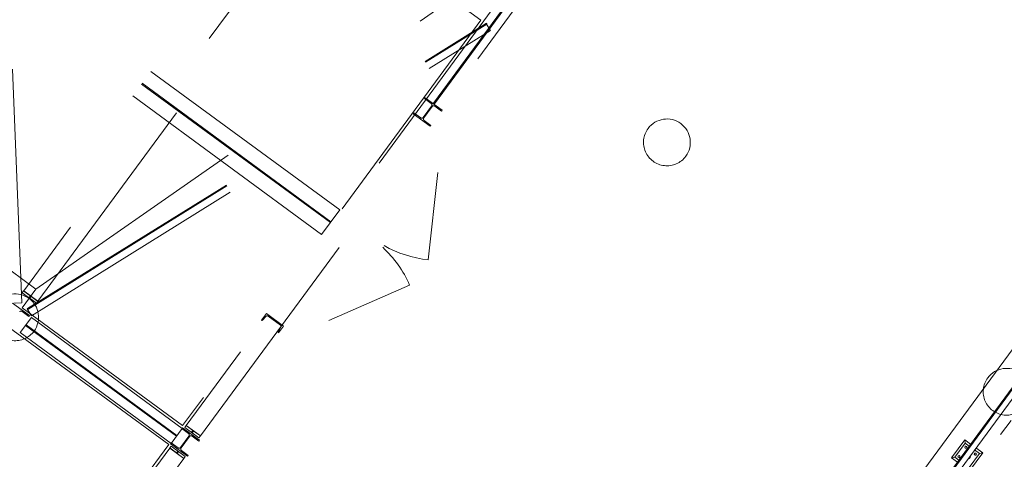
# Model space of a CAD drawing. Header units: metres. Extents: x 135583 to 135939, y 457896 to 458258.
# Tile 476 of 599: x 135763.2 to 135771.61, y 458057.81 to 458061.57. Entities that reach past the tile are written whole.
import ezdxf

# ---------------------------------------------------------------- set-up
doc = ezdxf.new("R2010")
doc.units = ezdxf.units.M
doc.linetypes.add('Hidden', pattern=[4, 2, -2])
doc.layers.add('NIEUWE INSTALLATIE', color=250, linetype='Continuous', lineweight=0)

msp = doc.modelspace()

# ---------------------------------------------------------------- linework, layer by layer
at = {"layer": 'NIEUWE INSTALLATIE', "linetype": 'Hidden'}
for p, q in [((135768.3761, 458066.2456), (135763.2385, 458059.2527)), ((135768.3761, 458066.2456), (135763.2385, 458059.2527)), ((135763.3594, 458059.1638), (135768.497, 458066.1568)), ((135763.3594, 458059.1638), (135768.497, 458066.1568)), ((135765.9369, 458059.9444), (135757.878, 458065.8651)), ((135765.9369, 458059.9444), (135757.878, 458065.8651)), ((135765.9369, 458059.9444), (135757.878, 458065.8651)), ((135765.8577, 458059.8366), (135757.7988, 458065.7573)), ((135765.8577, 458059.8366), (135757.7988, 458065.7573)), ((135765.8577, 458059.8366), (135757.7988, 458065.7573)), ((135765.8621, 458059.8426), (135757.8033, 458065.7633)), ((135765.8621, 458059.8426), (135757.8033, 458065.7633)), ((135765.8621, 458059.8426), (135757.8033, 458065.7633)), ((135757.7241, 458065.6555), (135765.7829, 458059.7348)), ((135757.7241, 458065.6555), (135765.7829, 458059.7348)), ((135757.7241, 458065.6555), (135765.7829, 458059.7348)), ((135769.8267, 458065.1799), (135764.6267, 458058.1019)), ((135769.8267, 458065.1799), (135764.6267, 458058.1019)), ((135764.7476, 458058.0131), (135769.9476, 458065.091)), ((135764.7476, 458058.0131), (135769.9476, 458065.091)), ((135763.2238, 458059.1503), (135762.9988, 458064.618)), ((135763.2238, 458059.1503), (135762.9988, 458064.618)), ((135763.2238, 458059.1503), (135762.9988, 458064.618)), ((135763.3434, 458059.2687), (135757.541, 458063.5316)), ((135763.3434, 458059.2687), (135757.541, 458063.5316)), ((135766.7386, 458060.8583), (135767.804, 458062.3084)), ((135766.7386, 458060.8583), (135767.804, 458062.3084)), ((135766.7467, 458060.8524), (135767.812, 458062.3025)), ((135766.7467, 458060.8524), (135767.812, 458062.3025)), ((135763.6169, 458047.7759), (135774.0374, 458061.9595)), ((135763.6169, 458047.7759), (135774.0374, 458061.9595)), ((135763.3434, 458059.2687), (135766.8943, 458061.7475)), ((135763.3434, 458059.2687), (135766.8943, 458061.7475)), ((135766.8943, 458061.7475), (135767.1409, 458061.5663)), ((135766.8943, 458061.7475), (135767.1409, 458061.5663)), ((135767.1409, 458061.5663), (135764.595, 458058.101)), ((135767.1409, 458061.5663), (135764.595, 458058.101)), ((135763.2713, 458059.1009), (135767.1903, 458061.5397)), ((135763.2713, 458059.1009), (135767.1903, 458061.5397)), ((135763.2748, 458059.0948), (135767.1937, 458061.5336)), ((135763.2748, 458059.0948), (135767.1937, 458061.5336)), ((135763.3045, 458059.0391), (135767.2235, 458061.4779)), ((135763.3045, 458059.0391), (135767.2235, 458061.4779)), ((135767.1903, 458061.5397), (135767.1916, 458061.5376)), ((135767.1903, 458061.5397), (135767.1916, 458061.5376)), ((135767.1952, 458061.5239), (135767.2213, 458061.4819)), ((135767.1952, 458061.5239), (135767.2213, 458061.4819)), ((135766.6667, 458060.904), (135766.6611, 458060.8964)), ((135766.6667, 458060.904), (135766.6611, 458060.8964)), ((135766.6611, 458060.8964), (135766.7191, 458060.8537)), ((135766.6611, 458060.8964), (135766.7191, 458060.8537)), ((135766.8118, 458060.7975), (135766.6667, 458060.904)), ((135766.8118, 458060.7975), (135766.6667, 458060.904)), ((135766.7836, 458060.9026), (135766.7755, 458060.9086)), ((135766.7836, 458060.9026), (135766.7755, 458060.9086)), ((135766.7756, 458060.9087), (135766.7837, 458060.9028)), ((135766.7756, 458060.9087), (135766.7837, 458060.9028)), ((135766.7223, 458060.8328), (135766.6501, 458060.7345)), ((135766.7223, 458060.8328), (135766.6501, 458060.7345)), ((135766.6549, 458060.7309), (135766.7272, 458060.8292)), ((135766.6549, 458060.7309), (135766.7272, 458060.8292)), ((135766.7467, 458060.8524), (135766.7386, 458060.8583)), ((135766.7467, 458060.8524), (135766.7386, 458060.8583)), ((135766.7387, 458060.8584), (135766.7467, 458060.8524)), ((135766.7387, 458060.8584), (135766.7467, 458060.8524)), ((135766.7481, 458060.8324), (135766.8062, 458060.7898)), ((135766.7481, 458060.8324), (135766.8062, 458060.7898)), ((135766.8062, 458060.7898), (135766.8118, 458060.7975)), ((135766.8062, 458060.7898), (135766.8118, 458060.7975)), ((135766.5711, 458060.7739), (135766.5655, 458060.7662)), ((135766.5711, 458060.7739), (135766.5655, 458060.7662)), ((135766.5655, 458060.7662), (135766.7105, 458060.6596)), ((135766.5655, 458060.7662), (135766.7105, 458060.6596)), ((135766.6291, 458060.7312), (135766.5711, 458060.7739)), ((135766.6291, 458060.7312), (135766.5711, 458060.7739)), ((135766.7162, 458060.6673), (135766.6581, 458060.7099)), ((135766.7162, 458060.6673), (135766.6581, 458060.7099)), ((135766.7105, 458060.6596), (135766.7162, 458060.6673)), ((135766.7105, 458060.6596), (135766.7162, 458060.6673)), ((135765.9369, 458059.9444), (135765.7829, 458059.7348)), ((135765.9369, 458059.9444), (135765.7829, 458059.7348)), ((135765.9369, 458059.9444), (135765.7829, 458059.7348)), ((135763.225, 458059.1075), (135763.3434, 458059.2687)), ((135763.225, 458059.1075), (135763.3434, 458059.2687)), ((135763.2264, 458059.2361), (135763.2259, 458059.2355)), ((135763.2264, 458059.2361), (135763.2259, 458059.2355)), ((135763.2264, 458059.2361), (135763.2259, 458059.2355)), ((135763.2264, 458059.2361), (135763.2259, 458059.2355)), ((135763.2259, 458059.2355), (135763.3468, 458059.1467)), ((135763.2259, 458059.2355), (135763.3468, 458059.1467)), ((135763.2264, 458059.2361), (135763.2381, 458059.252)), ((135763.2264, 458059.2361), (135763.2381, 458059.252)), ((135763.2719, 458059.2027), (135763.2264, 458059.2361)), ((135763.2719, 458059.2027), (135763.2264, 458059.2361)), ((135763.2385, 458059.2527), (135763.2381, 458059.252)), ((135763.2385, 458059.2527), (135763.2381, 458059.252)), ((135763.2381, 458059.252), (135763.2385, 458059.2526)), ((135763.2381, 458059.252), (135763.2385, 458059.2526)), ((135763.2381, 458059.252), (135763.2836, 458059.2186)), ((135763.2381, 458059.252), (135763.2836, 458059.2186)), ((135763.3594, 458059.1638), (135763.2385, 458059.2527)), ((135763.3594, 458059.1638), (135763.2385, 458059.2527)), ((135763.295, 458059.2089), (135763.2846, 458059.1947)), ((135763.295, 458059.2089), (135763.2846, 458059.1947)), ((135763.2903, 458059.1905), (135763.3008, 458059.2047)), ((135763.2903, 458059.1905), (135763.3008, 458059.2047)), ((135763.3135, 458059.1967), (135763.359, 458059.1632)), ((135763.3135, 458059.1967), (135763.359, 458059.1632)), ((135763.2889, 458059.0426), (135763.1439, 458059.1491)), ((135763.2889, 458059.0426), (135763.1439, 458059.1491)), ((135763.1538, 458059.1473), (135763.2238, 458059.1502)), ((135763.1538, 458059.1473), (135763.2238, 458059.1502)), ((135763.1538, 458059.1473), (135763.2238, 458059.1502)), ((135763.2193, 458059.1504), (135763.1698, 458059.1483)), ((135763.2193, 458059.1504), (135763.1698, 458059.1483)), ((135763.2193, 458059.1504), (135763.1698, 458059.1483)), ((135763.2238, 458059.1502), (135763.2238, 458059.1503)), ((135763.2238, 458059.1503), (135763.2238, 458059.1502)), ((135763.2238, 458059.1502), (135763.2238, 458059.1503)), ((135763.2238, 458059.1503), (135763.2238, 458059.1502)), ((135763.2238, 458059.1502), (135763.2238, 458059.1503)), ((135763.2238, 458059.1503), (135763.2238, 458059.1502)), ((135764.595, 458058.101), (135763.225, 458059.1075)), ((135764.595, 458058.101), (135763.225, 458059.1075)), ((135763.3473, 458059.1473), (135763.3018, 458059.1807)), ((135763.3473, 458059.1473), (135763.3018, 458059.1807)), ((135763.3468, 458059.1467), (135763.3473, 458059.1473)), ((135763.3472, 458059.1473), (135763.3468, 458059.1467)), ((135763.3468, 458059.1467), (135763.3473, 458059.1473)), ((135763.3472, 458059.1473), (135763.3468, 458059.1467)), ((135763.359, 458059.1632), (135763.3473, 458059.1473)), ((135763.359, 458059.1632), (135763.3473, 458059.1473)), ((135763.359, 458059.1632), (135763.3594, 458059.1638)), ((135763.359, 458059.1632), (135763.3594, 458059.1638)), ((135763.359, 458059.1632), (135763.3594, 458059.1638)), ((135763.359, 458059.1632), (135763.3594, 458059.1638)), ((135763.2091, 458058.8958), (135763.3039, 458059.0248)), ((135763.2091, 458058.8958), (135763.3039, 458059.0248)), ((135763.2253, 458059.0775), (135763.2833, 458059.0349)), ((135763.2253, 458059.0775), (135763.2833, 458059.0349)), ((135763.2713, 458059.1009), (135763.2674, 458059.0984)), ((135763.2713, 458059.1009), (135763.2674, 458059.0984)), ((135763.2674, 458059.0984), (135763.3044, 458059.039)), ((135763.2674, 458059.0984), (135763.3044, 458059.039)), ((135763.2726, 458059.0987), (135763.2713, 458059.1009)), ((135763.2726, 458059.0987), (135763.2713, 458059.1009)), ((135763.272, 458059.093), (135763.2748, 458059.0948)), ((135763.272, 458059.093), (135763.2748, 458059.0948)), ((135763.3024, 458059.0431), (135763.2763, 458059.0851)), ((135763.3024, 458059.0431), (135763.2763, 458059.0851)), ((135763.2833, 458059.0349), (135763.2889, 458059.0426)), ((135763.2833, 458059.0349), (135763.2889, 458059.0426)), ((135764.5931, 458058.0776), (135763.3039, 458059.0248)), ((135764.5931, 458058.0776), (135763.3039, 458059.0248)), ((135763.3044, 458059.039), (135763.3045, 458059.0391)), ((135763.3045, 458059.0391), (135763.3044, 458059.039)), ((135763.3044, 458059.039), (135763.3045, 458059.0391)), ((135763.3045, 458059.0391), (135763.3044, 458059.039)), ((135765.3106, 458059.0581), (135765.2691, 458059.0017)), ((135765.3106, 458059.0581), (135765.2691, 458059.0017)), ((135765.2768, 458059.0029), (135765.3094, 458059.0354)), ((135765.2768, 458059.0029), (135765.3094, 458059.0354)), ((135765.3106, 458059.0581), (135765.4557, 458058.9516)), ((135765.3106, 458059.0581), (135765.4557, 458058.9516)), ((135765.3248, 458059.0378), (135765.432, 458058.959)), ((135765.3248, 458059.0378), (135765.432, 458058.959)), ((135763.1066, 458058.9464), (135764.4766, 458057.9398)), ((135763.1066, 458058.9464), (135764.4766, 458057.9398)), ((135764.5439, 458058.0107), (135763.2547, 458058.9579)), ((135764.5439, 458058.0107), (135763.2547, 458058.9579)), ((135764.5475, 458058.0156), (135763.2583, 458058.9627)), ((135764.5475, 458058.0156), (135763.2583, 458058.9627)), ((135765.4343, 458058.9437), (135765.413, 458058.9028)), ((135765.4343, 458058.9437), (135765.413, 458058.9028)), ((135765.4557, 458058.9516), (135765.4142, 458058.8952)), ((135765.4557, 458058.9516), (135765.4142, 458058.8952)), ((135763.2091, 458058.8958), (135764.4984, 458057.9487)), ((135763.2091, 458058.8958), (135764.4984, 458057.9487)), ((135764.6145, 458058.0854), (135764.6262, 458058.1012)), ((135764.6145, 458058.0854), (135764.6262, 458058.1012)), ((135764.6267, 458058.1019), (135764.6262, 458058.1013)), ((135764.6262, 458058.1013), (135764.6266, 458058.1019)), ((135764.6267, 458058.1019), (135764.6262, 458058.1013)), ((135764.6262, 458058.1013), (135764.6266, 458058.1019)), ((135764.6262, 458058.1013), (135764.6717, 458058.0679)), ((135764.6262, 458058.1013), (135764.6717, 458058.0679)), ((135764.7476, 458058.0131), (135764.6267, 458058.1019)), ((135764.7476, 458058.0131), (135764.6267, 458058.1019)), ((135769.2128, 458054.8015), (135771.6699, 458058.1459)), ((135769.2128, 458054.8015), (135771.6699, 458058.1459)), ((135764.5931, 458058.0776), (135764.4984, 458057.9487)), ((135764.5931, 458058.0776), (135764.4984, 458057.9487)), ((135764.5945, 458058.0834), (135764.5889, 458058.0758)), ((135764.5945, 458058.0834), (135764.5889, 458058.0758)), ((135764.5889, 458058.0758), (135764.6469, 458058.0331)), ((135764.5889, 458058.0758), (135764.6469, 458058.0331)), ((135764.7395, 458057.9768), (135764.5945, 458058.0834)), ((135764.7395, 458057.9768), (135764.5945, 458058.0834)), ((135764.6145, 458058.0854), (135764.6141, 458058.0847)), ((135764.6145, 458058.0854), (135764.6141, 458058.0847)), ((135764.6145, 458058.0853), (135764.6141, 458058.0847)), ((135764.6145, 458058.0853), (135764.6141, 458058.0847)), ((135764.6141, 458058.0847), (135764.735, 458057.9959)), ((135764.6141, 458058.0847), (135764.735, 458057.9959)), ((135764.66, 458058.0519), (135764.6145, 458058.0854)), ((135764.66, 458058.0519), (135764.6145, 458058.0854)), ((135764.6832, 458058.0581), (135764.6727, 458058.0439)), ((135764.6832, 458058.0581), (135764.6727, 458058.0439)), ((135764.6785, 458058.0397), (135764.6889, 458058.0539)), ((135764.6785, 458058.0397), (135764.6889, 458058.0539)), ((135764.7354, 458057.9965), (135764.6899, 458058.03)), ((135764.7354, 458057.9965), (135764.6899, 458058.03)), ((135764.7016, 458058.0459), (135764.7471, 458058.0125)), ((135764.7016, 458058.0459), (135764.7471, 458058.0125)), ((135764.4766, 458057.9398), (135761.9307, 458054.4745)), ((135764.4766, 458057.9398), (135761.9307, 458054.4745)), ((135764.4989, 458057.9533), (135764.4932, 458057.9456)), ((135764.4989, 458057.9533), (135764.4932, 458057.9456)), ((135764.4932, 458057.9456), (135764.6383, 458057.839)), ((135764.4932, 458057.9456), (135764.6383, 458057.839)), ((135764.5569, 458057.9106), (135764.4989, 458057.9533)), ((135764.5569, 458057.9106), (135764.4989, 458057.9533)), ((135764.6501, 458058.0122), (135764.5779, 458057.9138)), ((135764.6501, 458058.0122), (135764.5779, 458057.9138)), ((135764.5827, 458057.9103), (135764.6549, 458058.0086)), ((135764.5827, 458057.9103), (135764.6549, 458058.0086)), ((135764.6759, 458058.0118), (135764.7339, 458057.9692)), ((135764.6759, 458058.0118), (135764.7339, 458057.9692)), ((135764.7339, 458057.9692), (135764.7395, 458057.9768)), ((135764.7339, 458057.9692), (135764.7395, 458057.9768)), ((135764.735, 458057.9959), (135764.7354, 458057.9965)), ((135764.7354, 458057.9965), (135764.735, 458057.9959)), ((135764.735, 458057.9959), (135764.7354, 458057.9965)), ((135764.7354, 458057.9965), (135764.735, 458057.9959)), ((135764.7475, 458058.013), (135764.7354, 458057.9965)), ((135764.7475, 458058.013), (135764.7354, 458057.9965)), ((135764.7471, 458058.0125), (135764.7476, 458058.0131)), ((135764.7471, 458058.0125), (135764.7476, 458058.0131)), ((135764.4852, 458057.9094), (135759.2852, 458050.8314)), ((135764.4852, 458057.9094), (135759.2852, 458050.8314)), ((135764.4857, 458057.91), (135764.4852, 458057.9094)), ((135764.4857, 458057.91), (135764.4852, 458057.9094)), ((135764.4852, 458057.9094), (135764.6061, 458057.8206)), ((135764.4852, 458057.9094), (135764.6061, 458057.8206)), ((135764.4853, 458057.9094), (135764.4857, 458057.91)), ((135764.4853, 458057.9094), (135764.4857, 458057.91)), ((135764.4857, 458057.91), (135764.4974, 458057.9259)), ((135764.4857, 458057.91), (135764.4974, 458057.9259)), ((135764.5312, 458057.8766), (135764.4857, 458057.91)), ((135764.5312, 458057.8766), (135764.4857, 458057.91)), ((135764.4978, 458057.9265), (135764.4974, 458057.9259)), ((135764.4978, 458057.9265), (135764.4974, 458057.926)), ((135764.4978, 458057.9265), (135764.4974, 458057.9259)), ((135764.4978, 458057.9265), (135764.4974, 458057.926)), ((135764.4974, 458057.9259), (135764.5429, 458057.8925)), ((135764.4974, 458057.9259), (135764.5429, 458057.8925)), ((135764.6187, 458057.8377), (135764.4978, 458057.9265)), ((135764.6187, 458057.8377), (135764.4978, 458057.9265)), ((135764.5543, 458057.8827), (135764.5439, 458057.8685)), ((135764.5543, 458057.8827), (135764.5439, 458057.8685)), ((135764.5496, 458057.8643), (135764.5601, 458057.8785)), ((135764.5496, 458057.8643), (135764.5601, 458057.8785)), ((135764.6066, 458057.8212), (135764.5611, 458057.8546)), ((135764.6066, 458057.8212), (135764.5611, 458057.8546)), ((135764.5728, 458057.8705), (135764.6183, 458057.8371)), ((135764.5728, 458057.8705), (135764.6183, 458057.8371)), ((135764.6439, 458057.8467), (135764.5859, 458057.8893)), ((135764.6439, 458057.8467), (135764.5859, 458057.8893)), ((135764.6383, 458057.839), (135764.6439, 458057.8467)), ((135764.6383, 458057.839), (135764.6439, 458057.8467)), ((135759.4061, 458050.7426), (135764.6061, 458057.8206)), ((135759.4061, 458050.7426), (135764.6061, 458057.8206)), ((135764.6061, 458057.8206), (135764.6066, 458057.8212)), ((135764.6061, 458057.8206), (135764.6066, 458057.8212)), ((135764.6061, 458057.8206), (135764.6066, 458057.8212)), ((135764.6061, 458057.8206), (135764.6066, 458057.8212)), ((135764.6183, 458057.8371), (135764.6066, 458057.8212)), ((135764.6183, 458057.8371), (135764.6066, 458057.8212)), ((135764.6183, 458057.8371), (135764.6187, 458057.8377)), ((135764.6187, 458057.8377), (135764.6183, 458057.8371)), ((135764.6183, 458057.8371), (135764.6187, 458057.8377)), ((135764.6187, 458057.8377), (135764.6183, 458057.8371))]:
    msp.add_line(p, q, dxfattribs=at)
at = {"layer": 'NIEUWE INSTALLATIE'}
for p, q in [((135774.2217, 458061.8861), (135763.658, 458047.5075)), ((135763.6597, 458047.4963), (135774.2281, 458061.8814)), ((135774.2288, 458061.8808), (135763.6599, 458047.4951)), ((135763.6702, 458047.4276), (135774.2678, 458061.8523)), ((135766.7749, 458060.2659), (135766.6924, 458059.5185)), ((135765.845, 458059.0001), (135766.5336, 458059.3024)), ((135771.1622, 458057.8264), (135771.2747, 458057.9795)), ((135771.279, 458057.9516), (135771.1902, 458057.8307)), ((135771.2747, 458057.9795), (135771.3247, 458057.9428)), ((135771.2747, 458057.9795), (135771.279, 458057.9516)), ((135771.3128, 458057.9267), (135771.279, 458057.9516)), ((135771.3111, 458057.7419), (135771.3999, 458057.8628)), ((135771.4278, 458057.8671), (135771.3154, 458057.7139)), ((135771.3999, 458057.8628), (135771.3577, 458057.8938)), ((135771.3695, 458057.9099), (135771.4278, 458057.8671)), ((135771.3999, 458057.8628), (135771.4278, 458057.8671)), ((135771.1622, 458057.8264), (135771.1902, 458057.8307)), ((135771.2122, 458057.7897), (135771.1622, 458057.8264)), ((135771.1902, 458057.8307), (135771.224, 458057.8058))]:
    msp.add_line(p, q, dxfattribs=at)
at = {"layer": 'NIEUWE INSTALLATIE', "linetype": 'Hidden'}
for centre, radius, start, end in [((135768.7313, 458060.522), 0.2, 323.696, 143.696), ((135768.7313, 458060.522), 0.2, 323.696, 143.696), ((135768.7313, 458060.522), 0.2, 143.696, 323.696), ((135768.7313, 458060.522), 0.2, 143.696, 323.696), ((135763.1658, 458059.027), 0.2, 323.696, 143.696), ((135763.1658, 458059.027), 0.2, 323.696, 143.696), ((135763.1658, 458059.027), 0.2, 143.696, 323.696), ((135763.1658, 458059.027), 0.2, 143.696, 323.696), ((135765.4255, 458058.9502), 0.011, 323.696, 53.696), ((135765.4255, 458058.9502), 0.011, 323.696, 53.696), ((135771.6325, 458058.3905), 0.2, 323.696, 143.696), ((135771.6325, 458058.3905), 0.2, 323.696, 143.696), ((135771.6325, 458058.3905), 0.2, 143.696, 323.696), ((135771.6325, 458058.3905), 0.2, 143.696, 323.696), ((135764.638, 458058.021), 0.015, 323.696, 53.696), ((135764.638, 458058.021), 0.015, 323.696, 53.696)]:
    msp.add_arc(centre, radius, start, end, dxfattribs=at)
at = {"layer": 'NIEUWE INSTALLATIE'}
for centre, start, end in [((135765.6307, 458058.9061), 23.696, 46.81892), ((135766.8006, 458060.4985), 240.57308, 263.696)]:
    msp.add_arc(centre, 0.986, start, end, dxfattribs=at)
at = {"layer": 'NIEUWE INSTALLATIE', "linetype": 'Hidden'}
for centre, major_axis, ratio, start_param, end_param in [((135767.1957, 458061.5242), (-0.00476, 0.00764), 0.065882, 0, 1.570796), ((135767.1957, 458061.5242), (-0.00476, 0.00764), 0.065882, 0, 1.570796), ((135767.1913, 458061.5374), (-0.00238, 0.00382), 0.065882, 3.141593, 4.712389), ((135767.1913, 458061.5374), (-0.00238, 0.00382), 0.065882, 3.141593, 4.712389), ((135767.2211, 458061.4817), (-0.00238, 0.00382), 0.065882, 3.141593, 4.712389), ((135767.2211, 458061.4817), (-0.00238, 0.00382), 0.065882, 3.141593, 4.712389), ((135766.7102, 458060.8416), (-0.0143, 0.0047), 1, 2.82478, 4.395577), ((135766.7102, 458060.8416), (-0.0143, 0.0047), 1, 2.82478, 4.395577), ((135766.7393, 458060.8203), (0.0148, 0.0026), 1, 0.762587, 2.333384), ((135766.7393, 458060.8203), (0.0148, 0.0026), 1, 0.762587, 2.333384), ((135766.638, 458060.7433), (-0.0114, 0.0098), 1, 1.646683, 3.21748), ((135766.638, 458060.7433), (-0.0114, 0.0098), 1, 1.646683, 3.21748), ((135766.667, 458060.722), (0.0141, 0.0051), 1, 2.161872, 3.732668), ((135766.667, 458060.722), (0.0141, 0.0051), 1, 2.161872, 3.732668), ((135763.2725, 458059.2035), (-0.0121, 0.0089), 0.070932, 1.570796, 3.141593), ((135763.2725, 458059.2035), (-0.0121, 0.0089), 0.070932, 1.570796, 3.141593), ((135763.283, 458059.2178), (-0.0121, 0.0089), 0.070932, 3.141593, 4.712389), ((135763.283, 458059.2178), (-0.0121, 0.0089), 0.070932, 3.141593, 4.712389), ((135763.3129, 458059.1958), (-0.0121, 0.0089), 0.070932, 4.712389, 6.283185), ((135763.3129, 458059.1958), (-0.0121, 0.0089), 0.070932, 4.712389, 6.283185), ((135763.2193, 458059.1501), (0.0045, 0.00018), 0.055443, 0, 1.570796), ((135763.2193, 458059.1501), (0.0045, 0.00018), 0.055443, 0, 1.570796), ((135763.2193, 458059.1501), (0.0045, 0.00018), 0.055443, 0, 1.570796), ((135763.3024, 458059.1816), (-0.0121, 0.0089), 0.070932, 0, 1.570796), ((135763.3024, 458059.1816), (-0.0121, 0.0089), 0.070932, 0, 1.570796), ((135763.2164, 458059.0655), (0.0089, 0.0121), 1, 0, 1.570796), ((135763.2164, 458059.0655), (0.0089, 0.0121), 1, 0, 1.570796), ((135763.2768, 458059.0854), (-0.00476, 0.00764), 0.065882, 0, 1.570796), ((135763.2768, 458059.0854), (-0.00476, 0.00764), 0.065882, 0, 1.570796), ((135763.2724, 458059.0986), (-0.00238, 0.00382), 0.065882, 3.141593, 4.712389), ((135763.2724, 458059.0986), (-0.00238, 0.00382), 0.065882, 3.141593, 4.712389), ((135763.3022, 458059.0429), (-0.00238, 0.00382), 0.065882, 3.141593, 4.712389), ((135763.3022, 458059.0429), (-0.00238, 0.00382), 0.065882, 3.141593, 4.712389), ((135765.3183, 458059.0289), (0.0009, 0.011), 1, 5.734549, 7.305346), ((135765.3183, 458059.0289), (0.0009, 0.011), 1, 5.734549, 7.305346), ((135765.2724, 458059.0062), (-0.00324, 0.00445), 1, 1.878507, 3.449303), ((135765.2724, 458059.0062), (-0.00324, 0.00445), 1, 1.878507, 3.449303), ((135765.4175, 458058.8996), (-0.00042, 0.00548), 1, 0.861285, 2.432081), ((135765.4175, 458058.8996), (-0.00042, 0.00548), 1, 0.861285, 2.432081), ((135764.667, 458057.9997), (-0.0114, 0.0098), 1, 4.788276, 6.359072), ((135764.667, 458057.9997), (-0.0114, 0.0098), 1, 4.788276, 6.359072), ((135764.6606, 458058.0528), (-0.0121, 0.0089), 0.070932, 1.570796, 3.141593), ((135764.6606, 458058.0528), (-0.0121, 0.0089), 0.070932, 1.570796, 3.141593), ((135764.6711, 458058.067), (-0.0121, 0.0089), 0.070932, 3.141593, 4.712389), ((135764.6711, 458058.067), (-0.0121, 0.0089), 0.070932, 3.141593, 4.712389), ((135764.6905, 458058.0308), (-0.0121, 0.0089), 0.070932, 0, 1.570796), ((135764.6905, 458058.0308), (-0.0121, 0.0089), 0.070932, 0, 1.570796), ((135764.701, 458058.045), (-0.0121, 0.0089), 0.070932, 4.712389, 6.283185), ((135764.701, 458058.045), (-0.0121, 0.0089), 0.070932, 4.712389, 6.283185), ((135764.5318, 458057.8774), (-0.0121, 0.0089), 0.070932, 1.570796, 3.141593), ((135764.5318, 458057.8774), (-0.0121, 0.0089), 0.070932, 1.570796, 3.141593), ((135764.5422, 458057.8916), (-0.0121, 0.0089), 0.070932, 3.141593, 4.712389), ((135764.5422, 458057.8916), (-0.0121, 0.0089), 0.070932, 3.141593, 4.712389), ((135764.5617, 458057.8555), (-0.0121, 0.0089), 0.070932, 0, 1.570796), ((135764.5617, 458057.8555), (-0.0121, 0.0089), 0.070932, 0, 1.570796), ((135764.5658, 458057.9227), (0, 0.015), 1, 2.507968, 4.078765), ((135764.5658, 458057.9227), (0, 0.015), 1, 2.507968, 4.078765), ((135764.5721, 458057.8697), (-0.0121, 0.0089), 0.070932, 4.712389, 6.283185), ((135764.5721, 458057.8697), (-0.0121, 0.0089), 0.070932, 4.712389, 6.283185), ((135764.5948, 458057.9014), (-0.0097, 0.0115), 1, 0.236762, 1.807559), ((135764.5948, 458057.9014), (-0.0097, 0.0115), 1, 0.236762, 1.807559)]:
    msp.add_ellipse(centre, major_axis=major_axis, ratio=ratio, start_param=start_param, end_param=end_param, dxfattribs=at)
at = {"layer": 'NIEUWE INSTALLATIE'}
for centre, major_axis, start_param, end_param in [((135771.2843, 458057.9166), (0.00533, 0.00725), 1.570796, 4.712389), ((135771.2843, 458057.9166), (0.0077, 0.00466), 5.105088, 8.246681), ((135771.295, 458057.8467), (0.0307, 0.0052), 4.728433, 6.23475), ((135771.3649, 458057.8574), (0.00533, 0.00725), 1.570796, 4.712389), ((135771.3649, 458057.8574), (0.00533, 0.00725), 4.712389, 7.853982), ((135771.2251, 458057.836), (0.00725, -0.00533), 3.141593, 6.283185), ((135771.2251, 458057.836), (0.0089, 0.00136), 5.497787, 8.63938), ((135771.295, 458057.8467), (0.0252, -0.007), 5.658662, 6.182261)]:
    msp.add_ellipse(centre, major_axis=major_axis, ratio=1, start_param=start_param, end_param=end_param, dxfattribs=at)

doc.saveas('drawing.dxf')
